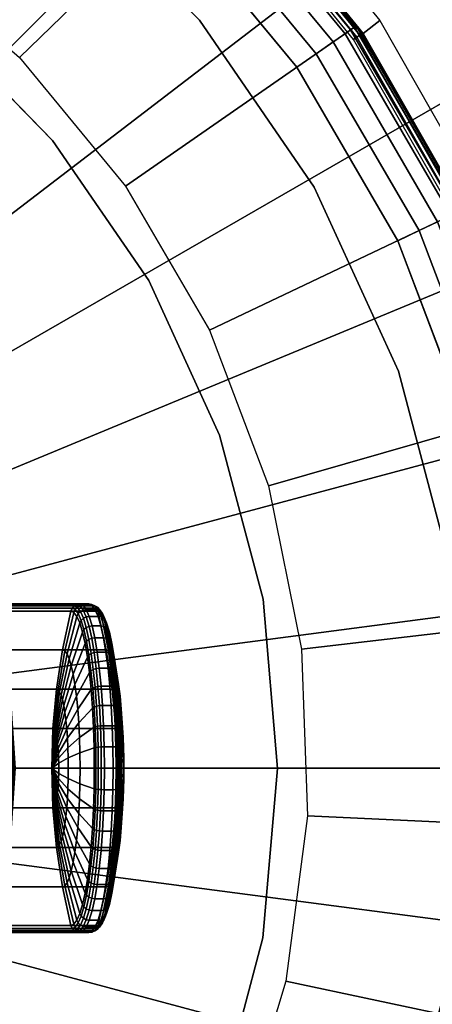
# Model space of a CAD drawing. Header units: inches. Extents: x -213 to 429, y -72 to 85.
# Tile 645 of 656: x 393.865 to 394.728, y 70.404 to 72.468. Entities that reach past the tile are written whole.
import ezdxf
from ezdxf.enums import TextEntityAlignment as Align

# ---------------------------------------------------------------- set-up
doc = ezdxf.new("R2010")
doc.units = ezdxf.units.IN
doc.header["$LTSCALE"] = 96
doc.header["$MEASUREMENT"] = 0
for name, color, linetype in [('A-FURN-3-BE_HOLD-BKCASE-BOTTOM-WOOD-HORIZONTAL', 33, 'Continuous'), ('A-FURN-3-BE_HOLD-BKCASE-SHELF-WOOD-HORIZONTAL', 33, 'Continuous'), ('A-FURN-3-BE_HOLD-BKCASE-TOP-FALSE', 251, 'Continuous'), ('A-FURN-3-BE_HOLD-STOR-TOP-WOOD-HORIZONTAL', 33, 'Continuous'), ('A-FURN-3-COLLECTION-UMA-LIGHT-BASE', 254, 'Continuous'), ('A-FURN-3-COLLECTION-UMA-LIGHT-BASE-TRIM', 251, 'Continuous'), ('A-FURN-3-COLLECTION-UMA-LIGHT-HANDLE', 33, 'Continuous'), ('A-FURN-3-COLLECTION-UMA-LIGHT-LENS', 31, 'Continuous'), ('A-FURN-HAWORTH-ATT', 251, 'Continuous')]:
    doc.layers.add(name, color=color, linetype=linetype)
doc.styles.get("Standard").update_dxf_attribs({"font": 'trebuc.ttf'})

# ---------------------------------------------------------------- blocks, each defined once
blk = doc.blocks.new('HCPL-UMT2-11-3D-3')
at = {"layer": 'A-FURN-3-COLLECTION-UMA-LIGHT-BASE'}
for points, invisible_edges in [([(1.6117, 1.8714, 29), (1.3521, 1.5702, 29), (1.6007, 1.3155, 29), (1.908, 1.5678, 29)], 5), ([(-2.1117, 1.4692, 29.0984), (-1.8441, 1.7936, 29.0984), (1.8441, 1.7936, 29.0984), (2.1117, 1.4692, 29.0984)], 10), ([(1.908, 1.5678, 29), (1.6007, 1.3155, 29), (1.8021, 1.022, 29), (2.1481, 1.218, 29)], 5), ([(-2.3228, 1.1056, 29.0984), (-2.1117, 1.4692, 29.0984), (2.1117, 1.4692, 29.0984), (2.3228, 1.1056, 29.0984)], 10), ([(2.1481, 1.218, 29), (1.8021, 1.022, 29), (1.9503, 0.6984, 29), (2.3247, 0.8323, 29)], 5), ([(-2.4719, 0.7124, 29.0984), (-2.3228, 1.1056, 29.0984), (2.3228, 1.1056, 29.0984), (2.4719, 0.7124, 29.0984)], 10), ([(2.3247, 0.8323, 29), (1.9503, 0.6984, 29), (2.041, 0.3542, 29), (2.4328, 0.4221, 29)], 5), ([(-2.5549, 0.3002, 29.0984), (-2.4719, 0.7124, 29.0984), (2.4719, 0.7124, 29.0984), (2.555, 0.3002, 29.0984)], 10), ([(2.4328, 0.4221, 29), (2.041, 0.3542, 29), (2.0714, -0.0005, 29), (2.469, -0.0006, 29)], 5), ([(-2.5697, -0.1201, 29.0984), (-2.5549, 0.3002, 29.0984), (2.555, 0.3002, 29.0984), (2.5697, -0.1201, 29.0984)], 10), ([(2.469, -0.0006, 29), (2.0714, -0.0005, 29), (2.0407, -0.3551, 29), (2.4325, -0.4233, 29)], 5), ([(-2.5158, -0.5372, 29.0984), (-2.5697, -0.1201, 29.0984), (2.5697, -0.1201, 29.0984), (2.5158, -0.5372, 29.0984)], 10), ([(2.4325, -0.4233, 29), (2.0407, -0.3551, 29), (1.9498, -0.6992, 29), (2.3241, -0.8334, 29)], 5)]:
    blk.add_3dface(points, dxfattribs=dict(at, invisible_edges=invisible_edges))
at = {"layer": 'A-FURN-HAWORTH-ATT', "flags": 1}
for tag, p in [('HAWMC', (0, 0)), ('HAWPN', (0, -0.1667)), ('HAWSN', (0, -0.3333))]:
    blk.add_attdef(tag, text='', height=0.1, dxfattribs=at).set_placement(p, align=Align.TOP_CENTER)
at = {"layer": 'A-FURN-3-COLLECTION-UMA-LIGHT-BASE'}
mesh = blk.add_polymesh((2, 77), dxfattribs=at)
for k, corner in enumerate([(0.8619, -2.6388, 29.9279), (0.9114, -2.5734, 29.4578), (0.9168, -2.5689, 29.4346), (0.9278, -2.5626, 29.4138), (0.9431, -2.5548, 29.3966), (0.9619, -2.5461, 29.3838), (0.983, -2.5369, 29.3759), (1.0053, -2.5275, 29.3732), (1.4037, -2.3299, 29.3732), (1.7645, -2.0701, 29.3732), (2.0782, -1.755, 29.3732), (2.3364, -1.393, 29.3732), (2.5321, -0.9937, 29.3732), (2.6601, -0.5679, 29.3732), (2.7171, -0.127, 29.3732), (2.7015, 0.3174, 29.3732), (2.6137, 0.7533, 29.3732), (2.456, 1.169, 29.3732), (2.2328, 1.5535, 29.3732), (1.9498, 1.8965, 29.3732), (1.6148, 2.1889, 29.3732), (1.2366, 2.4227, 29.3732), (0.8254, 2.5918, 29.3732), (0.3921, 2.6916, 29.3732), (0.3636, 2.6961, 29.3767), (0.3368, 2.7008, 29.387), (0.3132, 2.7053, 29.4035), (0.2943, 2.7097, 29.4252), (0.2812, 2.7138, 29.4508), (0.2747, 2.7173, 29.479), (0.2701, 2.722, 29.5221), (0.2604, 2.7276, 29.5708), (0.2421, 2.7337, 29.6168), (0.2157, 2.74, 29.6588), (0.182, 2.7459, 29.6952), (0.1424, 2.7511, 29.7253), (0.0976, 2.755, 29.747), (0.0497, 2.7577, 29.7609), (0, 2.7585, 29.7653), (-0.0497, 2.7577, 29.7609), (-0.0977, 2.755, 29.747), (-0.1425, 2.7511, 29.7253), (-0.182, 2.7459, 29.6952), (-0.2157, 2.74, 29.6588), (-0.2421, 2.7337, 29.6168), (-0.2604, 2.7276, 29.5708), (-0.2702, 2.722, 29.5221), (-0.2747, 2.7173, 29.479), (-0.2812, 2.7138, 29.4508), (-0.2943, 2.7097, 29.4252), (-0.3132, 2.7053, 29.4035), (-0.3368, 2.7008, 29.387), (-0.3636, 2.6961, 29.3767), (-0.3922, 2.6916, 29.3732), (-0.8254, 2.5918, 29.3732), (-1.2367, 2.4227, 29.3732), (-1.6148, 2.1888, 29.3732), (-1.9499, 1.8965, 29.3732), (-2.2328, 1.5535, 29.3732), (-2.456, 1.169, 29.3732), (-2.6137, 0.7532, 29.3732), (-2.7015, 0.3174, 29.3732), (-2.7171, -0.127, 29.3732), (-2.6601, -0.568, 29.3732), (-2.532, -0.9937, 29.3732), (-2.3363, -1.393, 29.3732), (-2.0782, -1.755, 29.3732), (-1.7645, -2.0701, 29.3732), (-1.4037, -2.3299, 29.3732), (-1.0053, -2.5275, 29.3732), (-0.983, -2.5369, 29.3759), (-0.9619, -2.5461, 29.3838), (-0.9431, -2.5548, 29.3966), (-0.9277, -2.5626, 29.4138), (-0.9168, -2.5689, 29.4346), (-0.9113, -2.5734, 29.4578), (-0.8618, -2.6389, 29.9279), (0.7632, -2.0306, 30.4279), (0.8131, -2.0136, 29.9578), (0.8181, -2.0119, 29.9346), (0.8272, -2.0086, 29.9138), (0.8398, -2.004, 29.8966), (0.855, -1.9983, 29.8838), (0.8719, -1.9918, 29.8759), (0.8895, -1.9849, 29.8732), (1.1024, -1.8298, 30.1232), (1.3857, -1.6257, 30.1232), (1.6321, -1.3782, 30.1232), (1.8348, -1.0939, 30.1232), (1.9885, -0.7804, 30.1232), (2.0891, -0.446, 30.1232), (2.1338, -0.0997, 30.1232), (2.1216, 0.2493, 30.1232), (2.0526, 0.5916, 30.1232), (1.9288, 0.9181, 30.1232), (1.7535, 1.22, 30.1232), (1.5313, 1.4894, 30.1232), (1.2682, 1.719, 30.1232), (0.9712, 1.9026, 30.1232), (0.6482, 2.0354, 30.1232), (0.308, 2.1138, 30.3732), (0.2855, 2.117, 30.3767), (0.2643, 2.1197, 30.387), (0.2457, 2.122, 30.4035), (0.2306, 2.1237, 30.4252), (0.2202, 2.1248, 30.4508), (0.2148, 2.1253, 30.479), (0.211, 2.1257, 30.5221), (0.203, 2.1265, 30.5708), (0.1884, 2.1278, 30.6168), (0.1677, 2.1295, 30.6588), (0.1413, 2.1315, 30.6952), (0.1105, 2.1333, 30.7253), (0.0757, 2.1348, 30.747), (0.0385, 2.1358, 30.7609), (0, 2.1361, 30.7653), (-0.0385, 2.1358, 30.7609), (-0.0757, 2.1348, 30.747), (-0.1105, 2.1333, 30.7253), (-0.1413, 2.1315, 30.6952), (-0.1677, 2.1295, 30.6588), (-0.1884, 2.1278, 30.6168), (-0.203, 2.1265, 30.5708), (-0.211, 2.1257, 30.5221), (-0.2148, 2.1253, 30.479), (-0.2202, 2.1248, 30.4508), (-0.2307, 2.1236, 30.4252), (-0.2457, 2.122, 30.4035), (-0.2643, 2.1197, 30.387), (-0.2855, 2.117, 30.3767), (-0.308, 2.1138, 30.3732), (-0.6482, 2.0354, 30.1232), (-0.9712, 1.9026, 30.1232), (-1.2682, 1.719, 30.1232), (-1.5313, 1.4894, 30.1232), (-1.7535, 1.22, 30.1232), (-1.9288, 0.918, 30.1232), (-2.0526, 0.5915, 30.1232), (-2.1216, 0.2492, 30.1232), (-2.1338, -0.0997, 30.1232), (-2.0891, -0.446, 30.1232), (-1.9885, -0.7804, 30.1232), (-1.8348, -1.094, 30.1232), (-1.632, -1.3783, 30.1232), (-1.3857, -1.6257, 30.1232), (-1.1023, -1.8298, 30.1232), (-0.8895, -1.9849, 29.8732), (-0.8718, -1.9919, 29.8759), (-0.855, -1.9983, 29.8838), (-0.8398, -2.004, 29.8966), (-0.8272, -2.0086, 29.9138), (-0.818, -2.0119, 29.9346), (-0.8131, -2.0136, 29.9578), (-0.7632, -2.0306, 30.4279)]):
    mesh.set_mesh_vertex(divmod(k, 77), corner)
mesh = blk.add_polymesh((9, 7), dxfattribs=at)
for k, corner in enumerate([(2.4561, 1.169, 29.3732), (2.4596, 1.1707, 29.3689), (2.4467, 1.1645, 29.2228), (2.434, 1.1585, 29.1743), (2.4064, 1.1454, 29.1341), (2.3676, 1.1269, 29.1077), (2.3228, 1.1056, 29.0984), (2.2328, 1.5535, 29.3732), (2.236, 1.5557, 29.3689), (2.2242, 1.5476, 29.2228), (2.2127, 1.5395, 29.1743), (2.1877, 1.5221, 29.1341), (2.1524, 1.4976, 29.1077), (2.1117, 1.4692, 29.0984), (1.9499, 1.8965, 29.3732), (1.9527, 1.8992, 29.3689), (1.9424, 1.8893, 29.2228), (1.9323, 1.8795, 29.1743), (1.9104, 1.8582, 29.1341), (1.8797, 1.8282, 29.1077), (1.8441, 1.7936, 29.0984), (1.6148, 2.1888, 29.3732), (1.6172, 2.192, 29.3689), (1.6087, 2.1805, 29.2228), (1.6003, 2.1692, 29.1743), (1.5822, 2.1446, 29.1341), (1.5567, 2.11, 29.1077), (1.5272, 2.0701, 29.0984), (1.2367, 2.4227, 29.3732), (1.2384, 2.4262, 29.3689), (1.2319, 2.4134, 29.2228), (1.2255, 2.4009, 29.1743), (1.2117, 2.3737, 29.1341), (1.1921, 2.3354, 29.1077), (1.1696, 2.2913, 29.0984), (0.8254, 2.5918, 29.3732), (0.8266, 2.5955, 29.3689), (0.8223, 2.5819, 29.2228), (0.818, 2.5685, 29.1743), (0.8088, 2.5394, 29.1341), (0.7957, 2.4985, 29.1077), (0.7807, 2.4512, 29.0984), (0.3922, 2.6916, 29.3732), (0.3927, 2.6955, 29.3689), (0.3907, 2.6813, 29.2228), (0.3886, 2.6674, 29.1743), (0.3842, 2.6372, 29.1341), (0.378, 2.5947, 29.1077), (0.3709, 2.5456, 29.0984), (0.3636, 2.6961, 29.3767), (0.3632, 2.7, 29.3725), (0.3612, 2.6855, 29.2228), (0.3594, 2.6715, 29.1743), (0.3553, 2.6413, 29.1341), (0.3496, 2.5987, 29.1077), (0.343, 2.5495, 29.0984), (0.3368, 2.7008, 29.387), (0.3354, 2.7046, 29.3831), (0.3335, 2.689, 29.2228), (0.3318, 2.6751, 29.1743), (0.328, 2.6448, 29.1341), (0.3227, 2.6022, 29.1077), (0.3166, 2.5529, 29.0984)]):
    mesh.set_mesh_vertex(divmod(k, 7), corner)
mesh = blk.add_polymesh((2, 17), dxfattribs=at)
for k, corner in enumerate([(0.479, 2.4236, 29.0984), (0.8865, 2.3057, 29.0984), (1.2678, 2.1198, 29.0984), (1.6117, 1.8714, 29.0984), (1.908, 1.5678, 29.0984), (2.1481, 1.218, 29.0984), (2.3247, 0.8323, 29.0984), (2.4328, 0.4221, 29.0984), (2.469, -0.0006, 29.0984), (2.4325, -0.4233, 29.0984), (2.3241, -0.8334, 29.0984), (2.1472, -1.219, 29.0984), (1.9069, -1.5686, 29.0984), (1.6104, -1.872, 29.0984), (1.2663, -2.1201, 29.0984), (0.8848, -2.3058, 29.0984), (0.4772, -2.4234, 29.0984), (0.479, 2.4236, 29), (0.8865, 2.3057, 29), (1.2678, 2.1198, 29), (1.6117, 1.8714, 29), (1.908, 1.5678, 29), (2.1481, 1.218, 29), (2.3247, 0.8323, 29), (2.4328, 0.4221, 29), (2.469, -0.0006, 29), (2.4325, -0.4233, 29), (2.3241, -0.8334, 29), (2.1472, -1.219, 29), (1.9069, -1.5686, 29), (1.6104, -1.872, 29), (1.2663, -2.1201, 29), (0.8848, -2.3058, 29), (0.4772, -2.4234, 29)]):
    mesh.set_mesh_vertex(divmod(k, 17), corner)
mesh = blk.add_polymesh((2, 17), dxfattribs=at)
for k, corner in enumerate([(0.4016, 2.0335, 29), (0.7436, 1.9346, 29), (1.0635, 1.7786, 29), (1.3521, 1.5702, 29), (1.6007, 1.3155, 29), (1.8021, 1.022, 29), (1.9503, 0.6984, 29), (2.041, 0.3542, 29), (2.0714, -0.0005, 29), (2.0407, -0.3551, 29), (1.9498, -0.6992, 29), (1.8014, -1.0227, 29), (1.5998, -1.3161, 29), (1.3509, -1.5706, 29), (1.0622, -1.7788, 29), (0.7422, -1.9346, 29), (0.4002, -2.0333, 29), (0.4016, 2.0335, 29.0984), (0.7436, 1.9346, 29.0984), (1.0635, 1.7786, 29.0984), (1.3521, 1.5702, 29.0984), (1.6007, 1.3155, 29.0984), (1.8021, 1.022, 29.0984), (1.9503, 0.6984, 29.0984), (2.041, 0.3542, 29.0984), (2.0714, -0.0005, 29.0984), (2.0407, -0.3551, 29.0984), (1.9498, -0.6992, 29.0984), (1.8014, -1.0227, 29.0984), (1.5998, -1.3161, 29.0984), (1.3509, -1.5706, 29.0984), (1.0622, -1.7788, 29.0984), (0.7422, -1.9346, 29.0984), (0.4002, -2.0333, 29.0984)]):
    mesh.set_mesh_vertex(divmod(k, 17), corner)
mesh = blk.add_polymesh((9, 7), dxfattribs=at)
for k, corner in enumerate([(1.7645, -2.0701, 29.3732), (1.767, -2.0731, 29.3689), (1.7577, -2.0622, 29.2228), (1.7486, -2.0515, 29.1743), (1.7288, -2.0283, 29.1341), (1.701, -1.9956, 29.1077), (1.6688, -1.9578, 29.0984), (2.0782, -1.755, 29.3732), (2.0812, -1.7575, 29.3689), (2.0702, -1.7483, 29.2228), (2.0595, -1.7392, 29.1743), (2.0362, -1.7195, 29.1341), (2.0033, -1.6918, 29.1077), (1.9654, -1.6598, 29.0984), (2.3363, -1.393, 29.3732), (2.3397, -1.395, 29.3689), (2.3274, -1.3877, 29.2228), (2.3153, -1.3805, 29.1743), (2.2891, -1.3648, 29.1341), (2.2522, -1.3428, 29.1077), (2.2096, -1.3174, 29.0984), (2.5321, -0.9937, 29.3732), (2.5357, -0.9952, 29.3689), (2.5224, -0.9899, 29.2228), (2.5093, -0.9848, 29.1743), (2.4809, -0.9737, 29.1341), (2.4409, -0.958, 29.1077), (2.3947, -0.9398, 29.0984), (2.6601, -0.568, 29.3732), (2.664, -0.5688, 29.3689), (2.6499, -0.5658, 29.2228), (2.6362, -0.5629, 29.1743), (2.6063, -0.5565, 29.1341), (2.5643, -0.5475, 29.1077), (2.5158, -0.5372, 29.0984), (2.7171, -0.127, 29.3732), (2.721, -0.1272, 29.3689), (2.7067, -0.1265, 29.2228), (2.6927, -0.1259, 29.1743), (2.6622, -0.1244, 29.1341), (2.6193, -0.1224, 29.1077), (2.5697, -0.1201, 29.0984), (2.7015, 0.3174, 29.3732), (2.7054, 0.3178, 29.3689), (2.6912, 0.3162, 29.2228), (2.6772, 0.3145, 29.1743), (2.6469, 0.311, 29.1341), (2.6042, 0.3059, 29.1077), (2.555, 0.3002, 29.0984), (2.6137, 0.7532, 29.3732), (2.6175, 0.7543, 29.3689), (2.6037, 0.7504, 29.2228), (2.5902, 0.7465, 29.1743), (2.5609, 0.738, 29.1341), (2.5196, 0.7261, 29.1077), (2.4719, 0.7124, 29.0984), (2.4561, 1.169, 29.3732), (2.4596, 1.1707, 29.3689), (2.4467, 1.1645, 29.2228), (2.434, 1.1585, 29.1743), (2.4064, 1.1454, 29.1341), (2.3676, 1.1269, 29.1077), (2.3228, 1.1056, 29.0984)]):
    mesh.set_mesh_vertex(divmod(k, 7), corner)
at = {"layer": 'A-FURN-3-COLLECTION-UMA-LIGHT-BASE-TRIM'}
mesh = blk.add_polymesh((9, 6), dxfattribs=at)
for k, corner in enumerate([(2.5104, 1.1728, 29.9946), (2.4689, 1.1574, 29.3965), (2.4662, 1.1571, 29.3883), (2.4616, 1.155, 29.3813), (2.4548, 1.1518, 29.377), (2.4472, 1.1482, 29.3752), (2.2852, 1.567, 29.9946), (2.2504, 1.5396, 29.3965), (2.2478, 1.5389, 29.3883), (2.2436, 1.5361, 29.3813), (2.2375, 1.5319, 29.377), (2.2305, 1.5271, 29.3752), (1.9986, 1.9192, 29.9946), (1.9733, 1.8817, 29.3965), (1.9709, 1.8806, 29.3883), (1.9672, 1.8771, 29.3813), (1.9618, 1.872, 29.377), (1.9557, 1.8662, 29.3752), (1.6584, 2.2198, 29.9946), (1.6448, 2.1748, 29.3965), (1.6425, 2.1732, 29.3883), (1.6394, 2.1693, 29.3813), (1.6349, 2.1633, 29.377), (1.6298, 2.1566, 29.3752), (1.2736, 2.4608, 29.9946), (1.2733, 2.4111, 29.3965), (1.2714, 2.4093, 29.3883), (1.269, 2.4048, 29.3813), (1.2655, 2.3982, 29.377), (1.2615, 2.3907, 29.3752), (0.8546, 2.6358, 29.9946), (0.8687, 2.5846, 29.3965), (0.8671, 2.5825, 29.3883), (0.8654, 2.5777, 29.3813), (0.863, 2.5706, 29.377), (0.8603, 2.5626, 29.3752), (0.4127, 2.7399, 29.9946), (0.4061, 2.6963, 29.3965), (0.4058, 2.6939, 29.3882), (0.405, 2.6887, 29.3813), (0.4039, 2.6814, 29.3768), (0.4027, 2.673, 29.3752), (0.3878, 2.7436, 29.9946), (0.3816, 2.7001, 29.3995), (0.3795, 2.6979, 29.3915), (0.3769, 2.6928, 29.3848), (0.3744, 2.6854, 29.3804), (0.3726, 2.6769, 29.379), (0.3643, 2.7468, 29.9946), (0.3586, 2.7042, 29.4083), (0.3539, 2.7023, 29.401), (0.3497, 2.6972, 29.3948), (0.3464, 2.6897, 29.3908), (0.3444, 2.6809, 29.3898)]):
    mesh.set_mesh_vertex(divmod(k, 6), corner)
mesh = blk.add_polymesh((9, 6), dxfattribs=at)
for k, corner in enumerate([(1.7756, -2.1272, 29.9946), (1.7899, -2.057, 29.3965), (1.7889, -2.0545, 29.3883), (1.7856, -2.0506, 29.3813), (1.7807, -2.045, 29.377), (1.7752, -2.0386, 29.3752), (2.0992, -1.8087, 29.9946), (2.0976, -1.7421, 29.3965), (2.0962, -1.7398, 29.3883), (2.0924, -1.7365, 29.3813), (2.0866, -1.7318, 29.377), (2.0801, -1.7264, 29.3752), (2.3663, -1.4416, 29.9946), (2.3506, -1.3818, 29.3965), (2.3489, -1.3798, 29.3883), (2.3446, -1.3772, 29.3813), (2.3381, -1.3734, 29.377), (2.3308, -1.3691, 29.3752), (2.57, -1.0358, 29.9946), (2.5424, -0.9855, 29.3965), (2.5403, -0.9838, 29.3883), (2.5356, -0.9819, 29.3813), (2.5287, -0.9792, 29.377), (2.5208, -0.9762, 29.3752), (2.7046, -0.6022, 29.9946), (2.6678, -0.5635, 29.3965), (2.6655, -0.5622, 29.3883), (2.6606, -0.561, 29.3813), (2.6533, -0.5595, 29.377), (2.645, -0.5578, 29.3752), (2.7667, -0.1525, 29.9946), (2.7237, -0.1268, 29.3965), (2.7212, -0.1259, 29.3883), (2.7162, -0.1256, 29.3813), (2.7087, -0.1252, 29.377), (2.7003, -0.1248, 29.3752), (2.7544, 0.3014, 29.9946), (2.7087, 0.3131, 29.3965), (2.706, 0.3137, 29.3883), (2.701, 0.3132, 29.3813), (2.6936, 0.3123, 29.377), (2.6852, 0.3114, 29.3752), (2.6682, 0.7471, 29.9946), (2.623, 0.745, 29.3965), (2.6203, 0.7451, 29.3883), (2.6154, 0.7438, 29.3813), (2.6082, 0.7417, 29.377), (2.6001, 0.7394, 29.3752), (2.5104, 1.1728, 29.9946), (2.4689, 1.1574, 29.3965), (2.4662, 1.1571, 29.3883), (2.4616, 1.155, 29.3813), (2.4548, 1.1518, 29.377), (2.4472, 1.1482, 29.3752)]):
    mesh.set_mesh_vertex(divmod(k, 6), corner)
at = {"layer": 'A-FURN-3-COLLECTION-UMA-LIGHT-HANDLE'}
mesh = blk.add_polymesh((2, 34), dxfattribs=dict(at, n_close=True))
for k, corner in enumerate([(1.3627, -0.3445, 41.2863), (1.381, -0.3445, 41.2891), (1.3874, -0.3434, 41.29), (1.393, -0.3403, 41.2909), (1.3973, -0.3355, 41.2915), (1.3999, -0.3296, 41.2919), (1.4174, -0.2483, 41.2945), (1.43, -0.166, 41.2964), (1.4375, -0.0832, 41.2975), (1.44, 0, 41.2979), (1.4375, 0.0832, 41.2975), (1.43, 0.166, 41.2964), (1.4174, 0.2482, 41.2945), (1.3999, 0.3296, 41.2919), (1.3973, 0.3355, 41.2915), (1.393, 0.3403, 41.2909), (1.3874, 0.3434, 41.29), (1.381, 0.3445, 41.2891), (1.3627, 0.3445, 41.2863), (1.3563, 0.3434, 41.2854), (1.3507, 0.3403, 41.2845), (1.3463, 0.3355, 41.2839), (1.3438, 0.3296, 41.2835), (1.3263, 0.2482, 41.2809), (1.3138, 0.166, 41.279), (1.3062, 0.0832, 41.2778), (1.3037, 0, 41.2775), (1.3062, -0.0832, 41.2778), (1.3138, -0.166, 41.279), (1.3263, -0.2483, 41.2809), (1.3438, -0.3296, 41.2835), (1.3463, -0.3355, 41.2839), (1.3507, -0.3403, 41.2845), (1.3563, -0.3434, 41.2854), (1.6578, -0.3445, 39.3202), (1.6762, -0.3445, 39.3229), (1.6825, -0.3434, 39.3239), (1.6882, -0.3403, 39.3247), (1.6925, -0.3355, 39.3254), (1.6951, -0.3296, 39.3257), (1.7126, -0.2483, 39.3284), (1.7251, -0.166, 39.3303), (1.7327, -0.0832, 39.3314), (1.7352, 0, 39.3318), (1.7327, 0.0832, 39.3314), (1.7251, 0.166, 39.3303), (1.7126, 0.2482, 39.3284), (1.6951, 0.3296, 39.3257), (1.6925, 0.3355, 39.3254), (1.6882, 0.3403, 39.3247), (1.6825, 0.3434, 39.3239), (1.6762, 0.3445, 39.3229), (1.6578, 0.3445, 39.3202), (1.6515, 0.3434, 39.3192), (1.6458, 0.3403, 39.3184), (1.6415, 0.3355, 39.3177), (1.6389, 0.3296, 39.3173), (1.6215, 0.2482, 39.3147), (1.6089, 0.166, 39.3128), (1.6014, 0.0832, 39.3117), (1.5989, 0, 39.3113), (1.6014, -0.0832, 39.3117), (1.6089, -0.166, 39.3128), (1.6215, -0.2483, 39.3147), (1.6389, -0.3296, 39.3173), (1.6415, -0.3355, 39.3177), (1.6458, -0.3403, 39.3184), (1.6515, -0.3434, 39.3192)]):
    mesh.set_mesh_vertex(divmod(k, 34), corner)
mesh = blk.add_polymesh((9, 9), dxfattribs=at)
for k, corner in enumerate([(1.5989, 0, 39.3113), (1.6121, 0.0416, 39.2405), (1.6303, 0.083, 39.1706), (1.6534, 0.1241, 39.1021), (1.6813, 0.1648, 39.0351), (1.6846, 0.1677, 39.0303), (1.6896, 0.1701, 39.0269), (1.6956, 0.1717, 39.0251), (1.7021, 0.1722, 39.0251), (1.5989, 0, 39.3113), (1.6112, 0.0506, 39.2464), (1.6285, 0.1011, 39.1826), (1.6507, 0.1511, 39.1199), (1.6778, 0.2006, 39.0588), (1.681, 0.2042, 39.0545), (1.6859, 0.2072, 39.0514), (1.6919, 0.209, 39.0498), (1.6984, 0.2097, 39.0499), (1.5989, 0, 39.3113), (1.6101, 0.0588, 39.2535), (1.6264, 0.1174, 39.1967), (1.6475, 0.1755, 39.1411), (1.6735, 0.233, 39.0869), (1.6767, 0.2372, 39.0831), (1.6816, 0.2406, 39.0804), (1.6875, 0.2428, 39.0791), (1.694, 0.2436, 39.0793), (1.5989, 0, 39.3113), (1.6089, 0.066, 39.2616), (1.624, 0.1317, 39.2129), (1.6439, 0.1969, 39.1652), (1.6687, 0.2615, 39.1189), (1.6718, 0.2662, 39.1157), (1.6766, 0.27, 39.1135), (1.6825, 0.2724, 39.1125), (1.689, 0.2733, 39.1128), (1.5989, 0, 39.3113), (1.6076, 0.072, 39.2706), (1.6213, 0.1438, 39.2307), (1.6399, 0.215, 39.1919), (1.6634, 0.2854, 39.1544), (1.6664, 0.2906, 39.1518), (1.6711, 0.2947, 39.1501), (1.677, 0.2974, 39.1494), (1.6834, 0.2983, 39.1498), (1.5989, 0, 39.3113), (1.6061, 0.0768, 39.2802), (1.6184, 0.1534, 39.25), (1.6356, 0.2293, 39.2207), (1.6577, 0.3045, 39.1926), (1.6606, 0.31, 39.1907), (1.6652, 0.3144, 39.1896), (1.671, 0.3173, 39.1892), (1.6774, 0.3183, 39.1898), (1.5989, 0, 39.3113), (1.6046, 0.0803, 39.2904), (1.6153, 0.1604, 39.2703), (1.631, 0.2398, 39.2512), (1.6516, 0.3183, 39.233), (1.6544, 0.3241, 39.2318), (1.6589, 0.3287, 39.2313), (1.6647, 0.3317, 39.2313), (1.6711, 0.3327, 39.232), (1.5989, 0, 39.3113), (1.603, 0.0824, 39.301), (1.6122, 0.1646, 39.2914), (1.6263, 0.2461, 39.2827), (1.6453, 0.3267, 39.2748), (1.648, 0.3326, 39.2744), (1.6524, 0.3374, 39.2744), (1.6581, 0.3405, 39.2749), (1.6645, 0.3415, 39.2757), (1.5989, 0, 39.3113), (1.6014, 0.0832, 39.3117), (1.6089, 0.166, 39.3128), (1.6215, 0.2482, 39.3147), (1.6389, 0.3296, 39.3173), (1.6415, 0.3355, 39.3177), (1.6458, 0.3403, 39.3184), (1.6515, 0.3434, 39.3192), (1.6578, 0.3445, 39.3202)]):
    mesh.set_mesh_vertex(divmod(k, 9), corner)
mesh = blk.add_polymesh((9, 9), dxfattribs=at)
for k, corner in enumerate([(1.7021, 0.1722, 39.0251), (1.7205, 0.1722, 39.0279), (1.7267, 0.1717, 39.0298), (1.7319, 0.1701, 39.0333), (1.7357, 0.1677, 39.038), (1.7375, 0.1648, 39.0435), (1.7445, 0.1241, 39.1158), (1.7465, 0.083, 39.1881), (1.7434, 0.0416, 39.2602), (1.6984, 0.2097, 39.0499), (1.7168, 0.2097, 39.0526), (1.723, 0.209, 39.0544), (1.7283, 0.2072, 39.0577), (1.732, 0.2042, 39.0621), (1.7339, 0.2006, 39.0672), (1.7418, 0.1511, 39.1336), (1.7447, 0.1011, 39.2), (1.7425, 0.0506, 39.2661), (1.694, 0.2436, 39.0793), (1.7124, 0.2436, 39.082), (1.7186, 0.2428, 39.0837), (1.7239, 0.2406, 39.0867), (1.7277, 0.2372, 39.0907), (1.7297, 0.233, 39.0953), (1.7386, 0.1755, 39.1548), (1.7426, 0.1174, 39.2142), (1.7414, 0.0588, 39.2732), (1.689, 0.2733, 39.1128), (1.7073, 0.2733, 39.1155), (1.7136, 0.2724, 39.1171), (1.7189, 0.27, 39.1198), (1.7228, 0.2662, 39.1234), (1.7249, 0.2615, 39.1273), (1.735, 0.1969, 39.1789), (1.7401, 0.1317, 39.2303), (1.7402, 0.066, 39.2813), (1.6834, 0.2983, 39.1498), (1.7018, 0.2983, 39.1526), (1.708, 0.2974, 39.1541), (1.7134, 0.2947, 39.1564), (1.7174, 0.2906, 39.1595), (1.7195, 0.2854, 39.1628), (1.731, 0.215, 39.2056), (1.7375, 0.1438, 39.2482), (1.7388, 0.072, 39.2903), (1.6774, 0.3183, 39.1898), (1.6958, 0.3182, 39.1925), (1.702, 0.3173, 39.1939), (1.7075, 0.3144, 39.1959), (1.7116, 0.31, 39.1984), (1.7138, 0.3045, 39.201), (1.7267, 0.2294, 39.2344), (1.7346, 0.1534, 39.2674), (1.7374, 0.0768, 39.2999), (1.6711, 0.3327, 39.232), (1.6894, 0.3327, 39.2347), (1.6957, 0.3317, 39.236), (1.7012, 0.3287, 39.2376), (1.7054, 0.3241, 39.2395), (1.7077, 0.3183, 39.2414), (1.7221, 0.2398, 39.2648), (1.7315, 0.1604, 39.2878), (1.7359, 0.0803, 39.3101), (1.6645, 0.3415, 39.2757), (1.6829, 0.3415, 39.2784), (1.6892, 0.3405, 39.2795), (1.6948, 0.3374, 39.2808), (1.699, 0.3326, 39.2821), (1.7015, 0.3267, 39.2832), (1.7174, 0.2461, 39.2963), (1.7283, 0.1646, 39.3088), (1.7343, 0.0824, 39.3207), (1.6578, 0.3445, 39.3202), (1.6762, 0.3445, 39.3229), (1.6825, 0.3434, 39.3239), (1.6882, 0.3403, 39.3247), (1.6925, 0.3355, 39.3254), (1.6951, 0.3296, 39.3257), (1.7126, 0.2482, 39.3284), (1.7251, 0.166, 39.3303), (1.7327, 0.0832, 39.3314)]):
    mesh.set_mesh_vertex(divmod(k, 9), corner)
mesh = blk.add_polymesh((9, 9), dxfattribs=at)
for k, corner in enumerate([(1.5989, 0, 39.3113), (1.6121, -0.0416, 39.2405), (1.6303, -0.083, 39.1706), (1.6534, -0.1241, 39.1021), (1.6813, -0.1648, 39.0351), (1.6846, -0.1678, 39.0303), (1.6896, -0.1702, 39.0269), (1.6956, -0.1717, 39.0251), (1.7021, -0.1723, 39.0251), (1.5989, 0, 39.3113), (1.6128, -0.0318, 39.2357), (1.6317, -0.0636, 39.1611), (1.6555, -0.095, 39.0879), (1.6841, -0.1261, 39.0162), (1.6875, -0.1284, 39.0112), (1.6925, -0.1302, 39.0074), (1.6986, -0.1314, 39.0054), (1.7051, -0.1318, 39.0054), (1.5989, 0, 39.3113), (1.6133, -0.0215, 39.2322), (1.6328, -0.043, 39.1542), (1.6571, -0.0643, 39.0776), (1.6862, -0.0853, 39.0025), (1.6896, -0.0869, 38.9972), (1.6946, -0.0881, 38.9933), (1.7007, -0.0889, 38.9912), (1.7072, -0.0892, 38.9911), (1.5989, 0, 39.3113), (1.6137, -0.0109, 39.2301), (1.6334, -0.0217, 39.15), (1.658, -0.0324, 39.0713), (1.6875, -0.043, 38.9942), (1.6909, -0.0438, 38.9887), (1.6959, -0.0444, 38.9847), (1.702, -0.0448, 38.9825), (1.7085, -0.045, 38.9824), (1.5989, 0, 39.3113), (1.6138, 0, 39.2294), (1.6336, 0, 39.1486), (1.6583, 0, 39.0692), (1.6879, 0, 38.9914), (1.6913, 0, 38.9859), (1.6964, 0, 38.9818), (1.7025, 0, 38.9796), (1.709, 0, 38.9795), (1.5989, 0, 39.3113), (1.6137, 0.0108, 39.2301), (1.6334, 0.0217, 39.15), (1.658, 0.0324, 39.0713), (1.6875, 0.043, 38.9942), (1.6909, 0.0438, 38.9887), (1.6959, 0.0444, 38.9847), (1.702, 0.0448, 38.9825), (1.7085, 0.0449, 38.9824), (1.5989, 0, 39.3113), (1.6133, 0.0215, 39.2322), (1.6328, 0.043, 39.1542), (1.6571, 0.0642, 39.0776), (1.6862, 0.0853, 39.0025), (1.6896, 0.0868, 38.9972), (1.6946, 0.0881, 38.9933), (1.7007, 0.0889, 38.9912), (1.7072, 0.0891, 38.9911), (1.5989, 0, 39.3113), (1.6128, 0.0318, 39.2357), (1.6317, 0.0635, 39.1611), (1.6555, 0.095, 39.0879), (1.6841, 0.1261, 39.0162), (1.6875, 0.1284, 39.0112), (1.6925, 0.1302, 39.0074), (1.6986, 0.1314, 39.0054), (1.7051, 0.1318, 39.0054), (1.5989, 0, 39.3113), (1.6121, 0.0416, 39.2405), (1.6303, 0.083, 39.1706), (1.6534, 0.1241, 39.1021), (1.6813, 0.1648, 39.0351), (1.6846, 0.1677, 39.0303), (1.6896, 0.1701, 39.0269), (1.6956, 0.1717, 39.0251), (1.7021, 0.1722, 39.0251)]):
    mesh.set_mesh_vertex(divmod(k, 9), corner)
mesh = blk.add_polymesh((9, 9), dxfattribs=at)
for k, corner in enumerate([(1.7021, -0.1723, 39.0251), (1.7205, -0.1723, 39.0279), (1.7267, -0.1717, 39.0298), (1.7319, -0.1702, 39.0333), (1.7357, -0.1678, 39.038), (1.7375, -0.1648, 39.0435), (1.7445, -0.1241, 39.1158), (1.7465, -0.083, 39.1881), (1.7434, -0.0416, 39.2602), (1.7051, -0.1318, 39.0054), (1.7234, -0.1318, 39.0082), (1.7296, -0.1314, 39.0101), (1.7349, -0.1302, 39.0138), (1.7385, -0.1284, 39.0188), (1.7403, -0.1261, 39.0246), (1.7466, -0.095, 39.1015), (1.7479, -0.0636, 39.1786), (1.7441, -0.0318, 39.2554), (1.7072, -0.0892, 38.9911), (1.7256, -0.0892, 38.9939), (1.7318, -0.0889, 38.9958), (1.737, -0.0881, 38.9996), (1.7406, -0.0869, 39.0049), (1.7423, -0.0853, 39.0109), (1.7482, -0.0643, 39.0912), (1.7489, -0.043, 39.1717), (1.7446, -0.0215, 39.2519), (1.7085, -0.045, 38.9824), (1.7269, -0.045, 38.9852), (1.7331, -0.0448, 38.9872), (1.7383, -0.0444, 38.991), (1.7419, -0.0438, 38.9964), (1.7436, -0.043, 39.0026), (1.7491, -0.0324, 39.085), (1.7496, -0.0217, 39.1675), (1.7449, -0.0109, 39.2498), (1.709, 0, 38.9795), (1.7273, 0, 38.9822), (1.7335, 0, 38.9843), (1.7387, 0, 38.9882), (1.7423, 0, 38.9936), (1.744, 0, 38.9998), (1.7494, 0, 39.0829), (1.7498, 0, 39.1661), (1.745, 0, 39.2491), (1.7085, 0.0449, 38.9824), (1.7269, 0.0449, 38.9852), (1.7331, 0.0448, 38.9872), (1.7383, 0.0444, 38.991), (1.7419, 0.0438, 38.9964), (1.7436, 0.043, 39.0026), (1.7491, 0.0324, 39.085), (1.7496, 0.0217, 39.1675), (1.7449, 0.0108, 39.2498), (1.7072, 0.0891, 38.9911), (1.7256, 0.0891, 38.9939), (1.7318, 0.0889, 38.9958), (1.737, 0.0881, 38.9996), (1.7406, 0.0868, 39.0049), (1.7423, 0.0853, 39.0109), (1.7482, 0.0642, 39.0912), (1.7489, 0.043, 39.1717), (1.7446, 0.0215, 39.2519), (1.7051, 0.1318, 39.0054), (1.7234, 0.1318, 39.0082), (1.7296, 0.1314, 39.0101), (1.7349, 0.1302, 39.0138), (1.7385, 0.1284, 39.0188), (1.7403, 0.1261, 39.0246), (1.7466, 0.095, 39.1015), (1.7479, 0.0635, 39.1786), (1.7441, 0.0318, 39.2554), (1.7021, 0.1722, 39.0251), (1.7205, 0.1722, 39.0279), (1.7267, 0.1717, 39.0298), (1.7319, 0.1701, 39.0333), (1.7357, 0.1677, 39.038), (1.7375, 0.1648, 39.0435), (1.7445, 0.1241, 39.1158), (1.7465, 0.083, 39.1881), (1.7434, 0.0416, 39.2602)]):
    mesh.set_mesh_vertex(divmod(k, 9), corner)
mesh = blk.add_polymesh((9, 2), dxfattribs=at)
for k, corner in enumerate([(1.7434, 0.0416, 39.2602), (1.7352, 0, 39.3318), (1.7425, 0.0506, 39.2661), (1.7352, 0, 39.3318), (1.7414, 0.0588, 39.2732), (1.7352, 0, 39.3318), (1.7402, 0.066, 39.2813), (1.7352, 0, 39.3318), (1.7388, 0.072, 39.2903), (1.7352, 0, 39.3318), (1.7374, 0.0768, 39.2999), (1.7352, 0, 39.3318), (1.7359, 0.0803, 39.3101), (1.7352, 0, 39.3318), (1.7343, 0.0824, 39.3207), (1.7352, 0, 39.3318), (1.7327, 0.0832, 39.3314), (1.7352, 0, 39.3318)]):
    mesh.set_mesh_vertex(divmod(k, 2), corner)
mesh = blk.add_polymesh((9, 2), dxfattribs=at)
for k, corner in enumerate([(1.7434, -0.0416, 39.2602), (1.7352, 0, 39.3318), (1.7441, -0.0318, 39.2554), (1.7352, 0, 39.3318), (1.7446, -0.0215, 39.2519), (1.7352, 0, 39.3318), (1.7449, -0.0109, 39.2498), (1.7352, 0, 39.3318), (1.745, 0, 39.2491), (1.7352, 0, 39.3318), (1.7449, 0.0108, 39.2498), (1.7352, 0, 39.3318), (1.7446, 0.0215, 39.2519), (1.7352, 0, 39.3318), (1.7441, 0.0318, 39.2554), (1.7352, 0, 39.3318), (1.7434, 0.0416, 39.2602), (1.7352, 0, 39.3318)]):
    mesh.set_mesh_vertex(divmod(k, 2), corner)
mesh = blk.add_polymesh((9, 9), dxfattribs=at)
for k, corner in enumerate([(1.5989, 0, 39.3113), (1.6014, -0.0832, 39.3117), (1.6089, -0.166, 39.3128), (1.6215, -0.2483, 39.3147), (1.6389, -0.3296, 39.3173), (1.6415, -0.3355, 39.3177), (1.6458, -0.3403, 39.3184), (1.6515, -0.3434, 39.3192), (1.6578, -0.3445, 39.3202), (1.5989, 0, 39.3113), (1.603, -0.0825, 39.301), (1.6122, -0.1646, 39.2914), (1.6263, -0.2462, 39.2827), (1.6453, -0.3268, 39.2748), (1.648, -0.3327, 39.2744), (1.6524, -0.3374, 39.2744), (1.6581, -0.3405, 39.2749), (1.6645, -0.3416, 39.2757), (1.5989, 0, 39.3113), (1.6046, -0.0803, 39.2904), (1.6153, -0.1604, 39.2703), (1.631, -0.2398, 39.2512), (1.6516, -0.3184, 39.233), (1.6544, -0.3241, 39.2318), (1.6589, -0.3287, 39.2313), (1.6647, -0.3317, 39.2313), (1.6711, -0.3328, 39.232), (1.5989, 0, 39.3113), (1.6061, -0.0769, 39.2802), (1.6184, -0.1534, 39.25), (1.6356, -0.2294, 39.2207), (1.6577, -0.3045, 39.1926), (1.6606, -0.31, 39.1907), (1.6652, -0.3144, 39.1896), (1.671, -0.3173, 39.1892), (1.6774, -0.3183, 39.1898), (1.5989, 0, 39.3113), (1.6076, -0.072, 39.2706), (1.6213, -0.1438, 39.2307), (1.6399, -0.215, 39.1919), (1.6634, -0.2854, 39.1544), (1.6664, -0.2906, 39.1518), (1.6711, -0.2947, 39.1501), (1.677, -0.2974, 39.1494), (1.6834, -0.2984, 39.1498), (1.5989, 0, 39.3113), (1.6089, -0.066, 39.2616), (1.624, -0.1317, 39.2129), (1.6439, -0.197, 39.1652), (1.6687, -0.2615, 39.1189), (1.6718, -0.2662, 39.1157), (1.6766, -0.27, 39.1135), (1.6825, -0.2725, 39.1125), (1.689, -0.2733, 39.1128), (1.5989, 0, 39.3113), (1.6101, -0.0588, 39.2535), (1.6264, -0.1174, 39.1967), (1.6475, -0.1756, 39.1411), (1.6735, -0.2331, 39.0869), (1.6767, -0.2373, 39.0831), (1.6816, -0.2407, 39.0804), (1.6875, -0.2428, 39.0791), (1.694, -0.2436, 39.0793), (1.5989, 0, 39.3113), (1.6112, -0.0506, 39.2464), (1.6285, -0.1011, 39.1826), (1.6507, -0.1511, 39.1199), (1.6778, -0.2006, 39.0588), (1.681, -0.2043, 39.0545), (1.6859, -0.2072, 39.0514), (1.6919, -0.2091, 39.0498), (1.6984, -0.2097, 39.0499), (1.5989, 0, 39.3113), (1.6121, -0.0416, 39.2405), (1.6303, -0.083, 39.1706), (1.6534, -0.1241, 39.1021), (1.6813, -0.1648, 39.0351), (1.6846, -0.1678, 39.0303), (1.6896, -0.1702, 39.0269), (1.6956, -0.1717, 39.0251), (1.7021, -0.1723, 39.0251)]):
    mesh.set_mesh_vertex(divmod(k, 9), corner)
mesh = blk.add_polymesh((9, 2), dxfattribs=at)
for k, corner in enumerate([(1.7327, -0.0832, 39.3314), (1.7352, 0, 39.3318), (1.7343, -0.0825, 39.3207), (1.7352, 0, 39.3318), (1.7359, -0.0804, 39.3101), (1.7352, 0, 39.3318), (1.7374, -0.0769, 39.2999), (1.7352, 0, 39.3318), (1.7388, -0.072, 39.2903), (1.7352, 0, 39.3318), (1.7402, -0.066, 39.2813), (1.7352, 0, 39.3318), (1.7414, -0.0588, 39.2732), (1.7352, 0, 39.3318), (1.7425, -0.0506, 39.2661), (1.7352, 0, 39.3318), (1.7434, -0.0416, 39.2602), (1.7352, 0, 39.3318)]):
    mesh.set_mesh_vertex(divmod(k, 2), corner)
mesh = blk.add_polymesh((9, 9), dxfattribs=at)
for k, corner in enumerate([(1.6578, -0.3445, 39.3202), (1.6762, -0.3445, 39.3229), (1.6825, -0.3434, 39.3239), (1.6882, -0.3403, 39.3247), (1.6925, -0.3355, 39.3254), (1.6951, -0.3296, 39.3257), (1.7126, -0.2483, 39.3284), (1.7251, -0.166, 39.3303), (1.7327, -0.0832, 39.3314), (1.6645, -0.3416, 39.2757), (1.6829, -0.3416, 39.2784), (1.6892, -0.3405, 39.2795), (1.6948, -0.3374, 39.2808), (1.699, -0.3327, 39.2821), (1.7015, -0.3268, 39.2832), (1.7174, -0.2462, 39.2963), (1.7283, -0.1646, 39.3088), (1.7343, -0.0825, 39.3207), (1.6711, -0.3328, 39.232), (1.6894, -0.3328, 39.2347), (1.6957, -0.3317, 39.236), (1.7012, -0.3287, 39.2376), (1.7054, -0.3241, 39.2395), (1.7077, -0.3184, 39.2414), (1.7221, -0.2398, 39.2648), (1.7315, -0.1604, 39.2878), (1.7359, -0.0804, 39.3101), (1.6774, -0.3183, 39.1898), (1.6958, -0.3183, 39.1925), (1.702, -0.3173, 39.1939), (1.7075, -0.3144, 39.1959), (1.7116, -0.31, 39.1984), (1.7138, -0.3045, 39.201), (1.7267, -0.2294, 39.2344), (1.7346, -0.1534, 39.2674), (1.7374, -0.0769, 39.2999), (1.6834, -0.2984, 39.1498), (1.7018, -0.2983, 39.1526), (1.708, -0.2974, 39.1541), (1.7134, -0.2947, 39.1564), (1.7174, -0.2906, 39.1595), (1.7195, -0.2854, 39.1628), (1.731, -0.215, 39.2056), (1.7375, -0.1438, 39.2482), (1.7388, -0.072, 39.2903), (1.689, -0.2733, 39.1128), (1.7073, -0.2733, 39.1155), (1.7136, -0.2725, 39.1171), (1.7189, -0.27, 39.1198), (1.7228, -0.2662, 39.1234), (1.7249, -0.2615, 39.1273), (1.735, -0.197, 39.1789), (1.7401, -0.1317, 39.2303), (1.7402, -0.066, 39.2813), (1.694, -0.2436, 39.0793), (1.7124, -0.2436, 39.082), (1.7186, -0.2428, 39.0837), (1.7239, -0.2407, 39.0867), (1.7277, -0.2373, 39.0907), (1.7297, -0.2331, 39.0953), (1.7386, -0.1756, 39.1548), (1.7426, -0.1174, 39.2142), (1.7414, -0.0588, 39.2732), (1.6984, -0.2097, 39.0499), (1.7168, -0.2097, 39.0526), (1.723, -0.2091, 39.0544), (1.7283, -0.2072, 39.0577), (1.732, -0.2043, 39.0621), (1.7339, -0.2006, 39.0672), (1.7418, -0.1511, 39.1336), (1.7447, -0.1011, 39.2), (1.7425, -0.0506, 39.2661), (1.7021, -0.1723, 39.0251), (1.7205, -0.1723, 39.0279), (1.7267, -0.1717, 39.0298), (1.7319, -0.1702, 39.0333), (1.7357, -0.1678, 39.038), (1.7375, -0.1648, 39.0435), (1.7445, -0.1241, 39.1158), (1.7465, -0.083, 39.1881), (1.7434, -0.0416, 39.2602)]):
    mesh.set_mesh_vertex(divmod(k, 9), corner)
at = {"layer": 'A-FURN-3-COLLECTION-UMA-LIGHT-LENS'}
mesh = blk.add_polymesh((9, 8), dxfattribs=at)
for k, corner in enumerate([(1.2615, 0.7283, 39.8858), (1.3116, 0.7572, 39.8858), (1.314, 0.7586, 39.8853), (1.316, 0.7598, 39.8839), (1.3176, 0.7607, 39.8818), (1.3183, 0.7611, 39.8791), (2.6179, 1.5114, 29.8858), (2.5318, 1.4617, 29.8858), (1.1557, 0.8868, 39.8858), (1.2015, 0.9219, 39.8858), (1.2037, 0.9236, 39.8853), (1.2056, 0.9251, 39.8839), (1.207, 0.9261, 39.8818), (1.2077, 0.9267, 39.8791), (2.3982, 1.8402, 29.8858), (2.3193, 1.7797, 29.8858), (1.03, 1.03, 39.8858), (1.0709, 1.0709, 39.8858), (1.0728, 1.0728, 39.8853), (1.0745, 1.0745, 39.8839), (1.0758, 1.0758, 39.8818), (1.0764, 1.0764, 39.8791), (2.1375, 2.1375, 29.8858), (2.0672, 2.0672, 29.8858), (0.8868, 1.1557, 39.8858), (0.922, 1.2015, 39.8858), (0.9236, 1.2037, 39.8853), (0.9251, 1.2056, 39.8839), (0.9262, 1.207, 39.8818), (0.9267, 1.2077, 39.8791), (1.8402, 2.3982, 29.8858), (1.7797, 2.3193, 29.8858), (0.7284, 1.2615, 39.8858), (0.7572, 1.3116, 39.8858), (0.7586, 1.3139, 39.8853), (0.7598, 1.316, 39.8839), (0.7607, 1.3175, 39.8818), (0.7611, 1.3183, 39.8791), (1.5114, 2.6178, 29.8858), (1.4617, 2.5318, 29.8858), (0.5575, 1.3458, 39.8858), (0.5796, 1.3992, 39.8858), (0.5806, 1.4017, 39.8853), (0.5815, 1.4039, 39.8839), (0.5822, 1.4055, 39.8818), (0.5826, 1.4064, 39.8791), (1.1568, 2.7927, 29.8858), (1.1188, 2.7009, 29.8858), (0.377, 1.407, 39.8858), (0.392, 1.4629, 39.8858), (0.3927, 1.4655, 39.8853), (0.3933, 1.4678, 39.8839), (0.3938, 1.4695, 39.8818), (0.394, 1.4704, 39.8791), (0.7824, 2.9198, 29.8858), (0.7566, 2.8238, 29.8858), (0.1901, 1.4442, 39.8858), (0.1977, 1.5015, 39.8858), (0.198, 1.5042, 39.8853), (0.1984, 1.5066, 39.8839), (0.1986, 1.5083, 39.8818), (0.1987, 1.5092, 39.8791), (0.3946, 2.997, 29.8858), (0.3816, 2.8984, 29.8858), (0, 1.4567, 39.8858), (0, 1.5145, 39.8858), (0, 1.5172, 39.8853), (0, 1.5196, 39.8839), (0, 1.5214, 39.8818), (0, 1.5223, 39.8791), (0, 3.0228, 29.8858), (0, 2.9234, 29.8858)]):
    mesh.set_mesh_vertex(divmod(k, 8), corner)
mesh = blk.add_polymesh((9, 8), dxfattribs=at)
for k, corner in enumerate([(1.2615, -0.7284, 39.8858), (1.3116, -0.7573, 39.8858), (1.314, -0.7586, 39.8853), (1.316, -0.7598, 39.8839), (1.3176, -0.7607, 39.8818), (1.3183, -0.7611, 39.8791), (2.6179, -1.5114, 29.8858), (2.5318, -1.4617, 29.8858), (1.3458, -0.5575, 39.8858), (1.3992, -0.5796, 39.8858), (1.4017, -0.5806, 39.8853), (1.4039, -0.5815, 39.8839), (1.4056, -0.5822, 39.8818), (1.4064, -0.5826, 39.8791), (2.7927, -1.1568, 29.8858), (2.7009, -1.1188, 29.8858), (1.4071, -0.377, 39.8858), (1.4629, -0.392, 39.8858), (1.4655, -0.3927, 39.8853), (1.4678, -0.3933, 39.8839), (1.4695, -0.3938, 39.8818), (1.4704, -0.394, 39.8791), (2.9198, -0.7824, 29.8858), (2.8238, -0.7567, 29.8858), (1.4442, -0.1902, 39.8858), (1.5015, -0.1977, 39.8858), (1.5042, -0.1981, 39.8853), (1.5066, -0.1984, 39.8839), (1.5084, -0.1986, 39.8818), (1.5092, -0.1987, 39.8791), (2.997, -0.3946, 29.8858), (2.8984, -0.3816, 29.8858), (1.4567, 0, 39.8858), (1.5145, 0, 39.8858), (1.5172, 0, 39.8853), (1.5196, 0, 39.8839), (1.5214, 0, 39.8818), (1.5223, 0, 39.8791), (3.0228, 0, 29.8858), (2.9234, 0, 29.8858), (1.4442, 0.1901, 39.8858), (1.5015, 0.1977, 39.8858), (1.5042, 0.198, 39.8853), (1.5066, 0.1983, 39.8839), (1.5084, 0.1986, 39.8818), (1.5092, 0.1987, 39.8791), (2.997, 0.3945, 29.8858), (2.8984, 0.3816, 29.8858), (1.4071, 0.377, 39.8858), (1.4629, 0.392, 39.8858), (1.4655, 0.3927, 39.8853), (1.4678, 0.3933, 39.8839), (1.4695, 0.3937, 39.8818), (1.4704, 0.394, 39.8791), (2.9198, 0.7824, 29.8858), (2.8238, 0.7566, 29.8858), (1.3458, 0.5574, 39.8858), (1.3992, 0.5795, 39.8858), (1.4017, 0.5806, 39.8853), (1.4039, 0.5815, 39.8839), (1.4056, 0.5822, 39.8818), (1.4064, 0.5825, 39.8791), (2.7927, 1.1568, 29.8858), (2.7009, 1.1187, 29.8858), (1.2615, 0.7283, 39.8858), (1.3116, 0.7572, 39.8858), (1.314, 0.7586, 39.8853), (1.316, 0.7598, 39.8839), (1.3176, 0.7607, 39.8818), (1.3183, 0.7611, 39.8791), (2.6179, 1.5114, 29.8858), (2.5318, 1.4617, 29.8858)]):
    mesh.set_mesh_vertex(divmod(k, 8), corner)
blk = doc.blocks.new('BMAL-1684-YYYYS-1HG-3D-3')
at = {"layer": 'A-FURN-3-BE_HOLD-STOR-TOP-WOOD-HORIZONTAL'}
for points, invisible_edges in [([(0.04, -0.04, 21.35), (83.93, -0.04, 21.35), (83.93, -15.96, 21.35), (0.04, -15.96, 21.35)], 1), ([(83.93, -15.96, 22.1), (83.93, -0.04, 22.1), (0.04, -0.04, 22.1), (0.04, -15.96, 22.1)], 2)]:
    blk.add_3dface(points, dxfattribs=dict(at, invisible_edges=invisible_edges))
at = {"layer": 'A-FURN-HAWORTH-ATT', "flags": 1}
for tag, p in [('HAWMC', (0, 0)), ('HAWPN', (0, -0.1667)), ('HAWSN', (0, -0.3333))]:
    blk.add_attdef(tag, text='', height=0.1, dxfattribs=at).set_placement(p, align=Align.TOP_CENTER)
blk = doc.blocks.new('BB22N-1630-TTRNN-WITH-GLIDES-3D-3')
at = {"layer": 'A-FURN-3-BE_HOLD-BKCASE-BOTTOM-WOOD-HORIZONTAL'}
for points, invisible_edges in [([(0.04, -0.04, 0.59), (29.92, -0.04, 0.59), (29.92, -15.92, 0.59), (0.04, -15.92, 0.59)], 1), ([(29.92, -15.92, 1.34), (29.92, -0.04, 1.34), (0.04, -0.04, 1.34), (0.04, -15.92, 1.34)], 2)]:
    blk.add_3dface(points, dxfattribs=dict(at, invisible_edges=invisible_edges))
at = {"layer": 'A-FURN-3-BE_HOLD-BKCASE-SHELF-WOOD-HORIZONTAL', "invisible_edges": 10}
for points in [[(29.17, -15.045, 14.6725), (29.17, -0.9775, 14.6725), (0.79, -0.9775, 14.6725), (0.79, -15.045, 14.6725)], [(29.17, -0.9775, 13.9225), (29.17, -15.045, 13.9225), (0.79, -15.045, 13.9225), (0.79, -0.9775, 13.9225)]]:
    blk.add_3dface(points, dxfattribs=at)
at = {"layer": 'A-FURN-3-BE_HOLD-BKCASE-TOP-FALSE', "invisible_edges": 10}
for points in [[(29.17, -12.92, 21.35), (29.17, -0.9775, 21.35), (0.79, -0.9775, 21.35), (0.79, -12.92, 21.35)], [(29.17, -0.9775, 20.6), (29.17, -12.92, 20.6), (0.79, -12.92, 20.6), (0.79, -0.9775, 20.6)]]:
    blk.add_3dface(points, dxfattribs=at)
at = {"layer": 'A-FURN-HAWORTH-ATT', "flags": 1}
for tag, p in [('HAWMC', (0, 0)), ('HAWPN', (0, -0.1667)), ('HAWSN', (0, -0.3333))]:
    blk.add_attdef(tag, text='', height=0.1, dxfattribs=at).set_placement(p, align=Align.TOP_CENTER)

msp = doc.modelspace()

# ---------------------------------------------------------------- block references
for name, p in [('BMAL-1684-YYYYS-1HG-3D-3', (323.5019, 77.8476)), ('BB22N-1630-TTRNN-WITH-GLIDES-3D-3', (377.4219, 77.8476)), ('HCPL-UMT2-11-3D-3', (392.333, 70.8991))]:
    msp.add_blockref(name, p)

doc.saveas('drawing.dxf')
